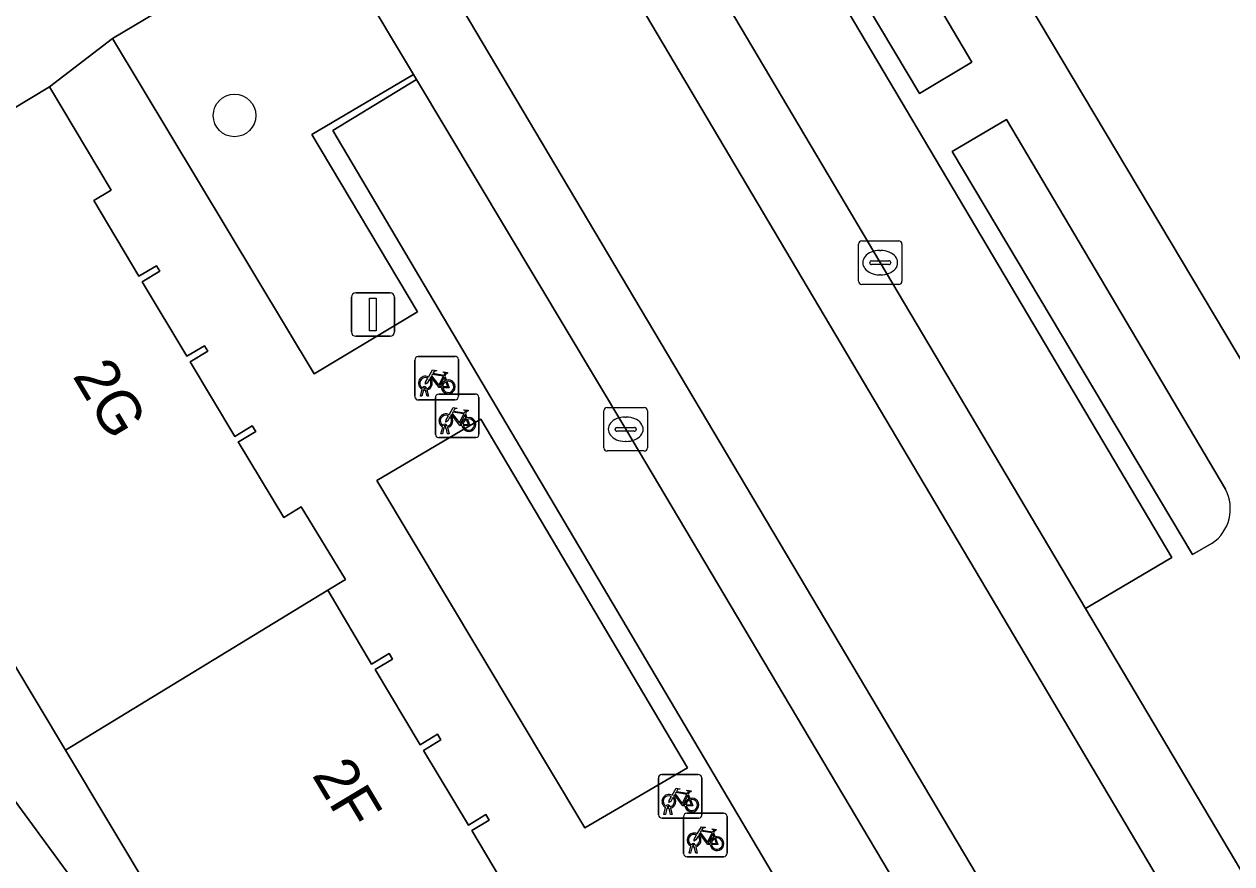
# Model space of a CAD drawing. Extents: x 161771 to 163125, y 382475 to 383179.
# Drawn here: x 162268.84 to 162296.6, y 382963.72 to 382983 of the extents above; entities that cross this region are included whole.
import ezdxf

# ---------------------------------------------------------------- set-up
doc = ezdxf.new("R2010")
doc.units = 0
for name, color, linetype in [('IMGEO_Boom', 7, 'Continuous'), ('IMGEO_Erf', 7, 'Continuous'), ('IMGEO_Fietsenrek', 7, 'Continuous'), ('IMGEO_Groenvoorziening', 7, 'Continuous'), ('IMGEO_Kolk', 7, 'Continuous'), ('IMGEO_Lichtmast', 7, 'Continuous'), ('IMGEO_Pand', 7, 'Continuous'), ('IMGEO_Pand_nummerreeks', 7, 'Continuous'), ('IMGEO_Parkeervlak_open', 7, 'Continuous'), ('IMGEO_Rijbaan_lokaal_gesloten', 7, 'Continuous'), ('IMGEO_Voetpad_open', 7, 'Continuous')]:
    doc.layers.add(name, color=color, linetype=linetype)

msp = doc.modelspace()

# ---------------------------------------------------------------- linework, layer by layer
at = {"layer": 'IMGEO_Boom'}
msp.add_circle((162273.674, 382980.906), 0.489, dxfattribs=at)
at = {"layer": 'IMGEO_Erf'}
for points in [[(162282.694, 382998.745), (162285.645, 382993.994), (162299.205, 382971.267), (162304.602, 382962.221), (162323.715, 382930.187), (162324.058, 382929.531), (162333.904, 382911.866), (162340.209, 382901.345), (162341.191, 382899.707), (162342.707, 382897.177), (162347.841, 382889.118), (162350.419, 382884.987), (162352.762, 382884.507), (162396.81, 382874.496)], [(162268.421, 382951.383), (162270.456, 382952.602), (162269.146, 382954.749), (162271.777, 382956.299), (162273.056, 382954.151), (162275.032, 382955.334), (162271.446, 382961.323), (162267.802, 382966.277)]]:
    msp.add_lwpolyline(points, dxfattribs=at)
at = {"layer": 'IMGEO_Fietsenrek'}
for p, q in [((162277.82, 382974.447), (162277.82, 382975.288)), ((162277.82, 382975.288), (162277.82, 382974.447)), ((162277.895, 382975.372), (162278.736, 382975.372)), ((162278.736, 382975.372), (162277.895, 382975.372)), ((162278.82, 382975.297), (162278.82, 382974.456)), ((162278.82, 382974.456), (162278.82, 382975.297)), ((162278.507, 382974.921), (162278.543, 382974.826)), ((162277.947, 382974.456), (162277.986, 382974.616)), ((162277.981, 382974.456), (162277.947, 382974.456)), ((162278.016, 382974.604), (162277.981, 382974.456)), ((162278.058, 382974.628), (162278.057, 382974.632)), ((162278.099, 382974.456), (162278.065, 382974.598)), ((162278.089, 382974.639), (162278.09, 382974.632)), ((162278.097, 382974.602), (162278.132, 382974.456)), ((162278.132, 382974.456), (162278.099, 382974.456)), ((162278.367, 382974.506), (162279.208, 382974.506)), ((162279.208, 382974.506), (162278.367, 382974.506)), ((162279.292, 382974.431), (162279.292, 382973.59)), ((162279.292, 382973.59), (162279.292, 382974.431)), ((162278.745, 382974.372), (162277.904, 382974.372)), ((162277.904, 382974.372), (162278.745, 382974.372)), ((162278.292, 382973.581), (162278.292, 382974.422)), ((162278.292, 382974.422), (162278.292, 382973.581)), ((162278.979, 382974.055), (162279.015, 382973.96)), ((162278.419, 382973.59), (162278.458, 382973.75)), ((162278.488, 382973.738), (162278.453, 382973.59)), ((162278.53, 382973.762), (162278.529, 382973.766)), ((162278.571, 382973.59), (162278.537, 382973.732)), ((162278.561, 382973.773), (162278.562, 382973.766)), ((162278.569, 382973.736), (162278.604, 382973.59)), ((162279.217, 382973.506), (162278.376, 382973.506)), ((162278.376, 382973.506), (162279.217, 382973.506)), ((162278.453, 382973.59), (162278.419, 382973.59)), ((162278.604, 382973.59), (162278.571, 382973.59)), ((162283.417, 382964.842), (162283.417, 382965.683)), ((162283.417, 382965.683), (162283.417, 382964.842)), ((162283.492, 382965.767), (162284.333, 382965.767)), ((162284.333, 382965.767), (162283.492, 382965.767)), ((162284.417, 382965.692), (162284.417, 382964.851)), ((162284.417, 382964.851), (162284.417, 382965.692)), ((162284.104, 382965.316), (162284.14, 382965.221)), ((162283.544, 382964.851), (162283.583, 382965.011)), ((162283.613, 382964.999), (162283.578, 382964.851)), ((162283.655, 382965.023), (162283.654, 382965.027)), ((162283.696, 382964.851), (162283.662, 382964.993)), ((162283.686, 382965.034), (162283.687, 382965.027)), ((162283.694, 382964.997), (162283.729, 382964.851)), ((162284.342, 382964.767), (162283.501, 382964.767)), ((162283.501, 382964.767), (162284.342, 382964.767)), ((162283.578, 382964.851), (162283.544, 382964.851)), ((162283.729, 382964.851), (162283.696, 382964.851)), ((162283.996, 382963.956), (162283.996, 382964.797)), ((162283.996, 382964.797), (162283.996, 382963.956)), ((162284.071, 382964.881), (162284.912, 382964.881)), ((162284.912, 382964.881), (162284.071, 382964.881)), ((162284.996, 382964.806), (162284.996, 382963.965)), ((162284.996, 382963.965), (162284.996, 382964.806)), ((162284.683, 382964.43), (162284.719, 382964.335)), ((162284.123, 382963.965), (162284.162, 382964.125)), ((162284.157, 382963.965), (162284.123, 382963.965)), ((162284.192, 382964.113), (162284.157, 382963.965)), ((162284.234, 382964.137), (162284.233, 382964.141)), ((162284.275, 382963.965), (162284.241, 382964.107)), ((162284.265, 382964.148), (162284.266, 382964.141)), ((162284.273, 382964.111), (162284.308, 382963.965)), ((162284.308, 382963.965), (162284.275, 382963.965)), ((162284.921, 382963.881), (162284.08, 382963.881)), ((162284.08, 382963.881), (162284.921, 382963.881))]:
    msp.add_line(p, q, dxfattribs=at)
for points in [[(162278.133, 382974.898), (162278.228, 382975.062), (162278.314, 382975.048), (162278.316, 382975.039), (162278.26, 382975.028), (162278.233, 382974.983), (162278.489, 382974.942)], [(162278.489, 382974.942), (162278.514, 382974.991), (162278.508, 382974.995), (162278.485, 382974.999), (162278.473, 382975.006), (162278.472, 382975.009), (162278.474, 382975.014), (162278.569, 382974.999), (162278.571, 382974.989), (162278.561, 382974.976), (162278.549, 382974.97), (162278.535, 382974.976), (162278.507, 382974.921)], [(162278.154, 382974.846), (162278.102, 382974.756), (162278.062, 382974.731), (162278.063, 382974.778), (162278.118, 382974.872)], [(162278.429, 382974.654), (162278.379, 382974.654), (162278.188, 382974.905), (162278.169, 382974.873)], [(162278.476, 382974.917), (162278.219, 382974.958), (162278.202, 382974.929), (162278.369, 382974.709), (162278.476, 382974.917)], [(162278.524, 382974.819), (162278.494, 382974.896), (162278.385, 382974.678), (162278.428, 382974.678)], [(162278.458, 382974.678), (162278.578, 382974.677), (162278.534, 382974.791)], [(162278.554, 382974.798), (162278.609, 382974.653), (162278.459, 382974.653)], [(162278.605, 382974.032), (162278.7, 382974.196), (162278.786, 382974.182), (162278.788, 382974.173), (162278.732, 382974.162), (162278.705, 382974.117), (162278.961, 382974.076)], [(162278.626, 382973.98), (162278.574, 382973.89), (162278.534, 382973.865), (162278.535, 382973.912), (162278.59, 382974.006)], [(162278.901, 382973.788), (162278.851, 382973.788), (162278.66, 382974.039), (162278.641, 382974.007)], [(162278.948, 382974.051), (162278.691, 382974.092), (162278.674, 382974.063), (162278.841, 382973.843), (162278.948, 382974.051)], [(162278.996, 382973.953), (162278.966, 382974.03), (162278.857, 382973.812), (162278.9, 382973.812)], [(162278.93, 382973.812), (162279.05, 382973.811), (162279.006, 382973.925)], [(162279.026, 382973.932), (162279.081, 382973.787), (162278.931, 382973.787)], [(162278.961, 382974.076), (162278.986, 382974.125), (162278.98, 382974.129), (162278.957, 382974.133), (162278.945, 382974.14), (162278.944, 382974.143), (162278.946, 382974.148), (162279.041, 382974.133), (162279.043, 382974.123), (162279.033, 382974.11), (162279.021, 382974.104), (162279.007, 382974.11), (162278.979, 382974.055)], [(162283.73, 382965.293), (162283.825, 382965.457), (162283.911, 382965.443), (162283.913, 382965.434), (162283.857, 382965.423), (162283.83, 382965.378), (162284.086, 382965.337)], [(162284.026, 382965.049), (162283.976, 382965.049), (162283.785, 382965.3), (162283.766, 382965.268)], [(162284.073, 382965.312), (162283.816, 382965.353), (162283.799, 382965.324), (162283.966, 382965.104), (162284.073, 382965.312)], [(162284.121, 382965.214), (162284.091, 382965.291), (162283.982, 382965.073), (162284.025, 382965.073)], [(162284.086, 382965.337), (162284.111, 382965.386), (162284.105, 382965.39), (162284.082, 382965.394), (162284.07, 382965.401), (162284.069, 382965.404), (162284.071, 382965.409), (162284.166, 382965.394), (162284.168, 382965.384), (162284.158, 382965.371), (162284.146, 382965.365), (162284.132, 382965.371), (162284.104, 382965.316)], [(162283.751, 382965.241), (162283.699, 382965.151), (162283.659, 382965.126), (162283.66, 382965.173), (162283.715, 382965.267)], [(162284.055, 382965.073), (162284.175, 382965.072), (162284.131, 382965.186)], [(162284.151, 382965.193), (162284.206, 382965.048), (162284.056, 382965.048)], [(162284.309, 382964.407), (162284.404, 382964.571), (162284.49, 382964.557), (162284.492, 382964.548), (162284.436, 382964.537), (162284.409, 382964.492), (162284.665, 382964.451)], [(162284.652, 382964.426), (162284.395, 382964.467), (162284.378, 382964.438), (162284.545, 382964.218), (162284.652, 382964.426)], [(162284.665, 382964.451), (162284.69, 382964.5), (162284.684, 382964.504), (162284.661, 382964.508), (162284.649, 382964.515), (162284.648, 382964.518), (162284.65, 382964.523), (162284.745, 382964.508), (162284.747, 382964.498), (162284.737, 382964.485), (162284.725, 382964.479), (162284.711, 382964.485), (162284.683, 382964.43)], [(162284.33, 382964.355), (162284.278, 382964.265), (162284.238, 382964.24), (162284.239, 382964.287), (162284.294, 382964.381)], [(162284.605, 382964.163), (162284.555, 382964.163), (162284.364, 382964.414), (162284.345, 382964.382)], [(162284.7, 382964.328), (162284.67, 382964.405), (162284.561, 382964.187), (162284.604, 382964.187)], [(162284.634, 382964.187), (162284.754, 382964.186), (162284.71, 382964.3)], [(162284.73, 382964.307), (162284.785, 382964.162), (162284.635, 382964.162)]]:
    msp.add_lwpolyline(points, dxfattribs=at)
for centre, radius, start, end in [((162277.898, 382975.294), 0.0779, 92.4484, 184.2845), ((162277.898, 382975.294), 0.0779, 92.4484, 184.2845), ((162278.742, 382975.294), 0.0779, 2.4484, 94.2845), ((162278.742, 382975.294), 0.0779, 2.4484, 94.2845), ((162278.06, 382974.757), 0.159, 62.6766, 242.1369), ((162278.06, 382974.757), 0.129, 63.3192, 238.903), ((162278.06, 382974.757), 0.129, 283.6043, 43.4302), ((162278.06, 382974.757), 0.159, 283.5766, 46.6042), ((162278.587, 382974.673), 0.159, 113.3408, 178.3217), ((162278.587, 382974.673), 0.159, 187.0065, 105.7708), ((162278.587, 382974.673), 0.129, 113.923, 177.9556), ((162278.587, 382974.673), 0.129, 188.6715, 104.5883), ((162277.898, 382974.45), 0.0779, 182.4484, 274.2845), ((162277.898, 382974.45), 0.0779, 182.4484, 274.2845), ((162278.04, 382974.628), 0.0499, 12.8025, 158.6934), ((162278.06, 382974.757), 0.159, 253.9967, 271.7867), ((162278.04, 382974.628), 0.0174, 12.8025, 163.4502), ((162278.06, 382974.757), 0.129, 253.415, 269.0204), ((162278.37, 382974.428), 0.0779, 92.4484, 184.2845), ((162278.37, 382974.428), 0.0779, 92.4484, 184.2845), ((162278.742, 382974.45), 0.0779, 272.4484, 4.2845), ((162278.742, 382974.45), 0.0779, 272.4484, 4.2845), ((162279.214, 382974.428), 0.0779, 2.4484, 94.2845), ((162279.214, 382974.428), 0.0779, 2.4484, 94.2845), ((162278.532, 382973.891), 0.159, 62.6766, 242.1369), ((162278.532, 382973.891), 0.129, 63.3192, 238.903), ((162278.532, 382973.891), 0.129, 283.6043, 43.4302), ((162278.532, 382973.891), 0.159, 283.5766, 46.6042), ((162279.059, 382973.807), 0.159, 113.3408, 178.3217), ((162279.059, 382973.807), 0.159, 187.0065, 105.7708), ((162279.059, 382973.807), 0.129, 113.923, 177.9556), ((162279.059, 382973.807), 0.129, 188.6715, 104.5883), ((162278.512, 382973.762), 0.0499, 12.8025, 158.6934), ((162278.532, 382973.891), 0.159, 253.9967, 271.7867), ((162278.512, 382973.762), 0.0174, 12.8025, 163.4502), ((162278.532, 382973.891), 0.129, 253.415, 269.0204), ((162278.37, 382973.584), 0.0779, 182.4484, 274.2845), ((162278.37, 382973.584), 0.0779, 182.4484, 274.2845), ((162279.214, 382973.584), 0.0779, 272.4484, 4.2845), ((162279.214, 382973.584), 0.0779, 272.4484, 4.2845), ((162283.495, 382965.689), 0.0779, 92.4484, 184.2845), ((162283.495, 382965.689), 0.0779, 92.4484, 184.2845), ((162284.339, 382965.689), 0.0779, 2.4484, 94.2845), ((162284.339, 382965.689), 0.0779, 2.4484, 94.2845), ((162283.657, 382965.152), 0.159, 62.6766, 242.1369), ((162283.657, 382965.152), 0.129, 63.3192, 238.903), ((162283.637, 382965.023), 0.0499, 12.8025, 158.6934), ((162283.657, 382965.152), 0.159, 253.9967, 271.7867), ((162283.637, 382965.023), 0.0174, 12.8025, 163.4502), ((162283.657, 382965.152), 0.129, 253.415, 269.0204), ((162283.657, 382965.152), 0.129, 283.6043, 43.4302), ((162283.657, 382965.152), 0.159, 283.5766, 46.6042), ((162284.184, 382965.068), 0.159, 113.3408, 178.3217), ((162284.184, 382965.068), 0.159, 187.0065, 105.7708), ((162284.184, 382965.068), 0.129, 113.923, 177.9556), ((162284.184, 382965.068), 0.129, 188.6715, 104.5883), ((162283.495, 382964.845), 0.0779, 182.4484, 274.2845), ((162283.495, 382964.845), 0.0779, 182.4484, 274.2845), ((162284.074, 382964.803), 0.0779, 92.4484, 184.2845), ((162284.074, 382964.803), 0.0779, 92.4484, 184.2845), ((162284.339, 382964.845), 0.0779, 272.4484, 4.2845), ((162284.339, 382964.845), 0.0779, 272.4484, 4.2845), ((162284.918, 382964.803), 0.0779, 2.4484, 94.2845), ((162284.918, 382964.803), 0.0779, 2.4484, 94.2845), ((162284.236, 382964.266), 0.159, 62.6766, 242.1369), ((162284.236, 382964.266), 0.129, 63.3192, 238.903), ((162284.216, 382964.137), 0.0499, 12.8025, 158.6934), ((162284.236, 382964.266), 0.129, 283.6043, 43.4302), ((162284.236, 382964.266), 0.159, 283.5766, 46.6042), ((162284.763, 382964.182), 0.159, 113.3408, 178.3217), ((162284.763, 382964.182), 0.159, 187.0065, 105.7708), ((162284.763, 382964.182), 0.129, 113.923, 177.9556), ((162284.763, 382964.182), 0.129, 188.6715, 104.5883), ((162284.074, 382963.959), 0.0779, 182.4484, 274.2845), ((162284.074, 382963.959), 0.0779, 182.4484, 274.2845), ((162284.236, 382964.266), 0.159, 253.9967, 271.7867), ((162284.216, 382964.137), 0.0174, 12.8025, 163.4502), ((162284.236, 382964.266), 0.129, 253.415, 269.0204), ((162284.918, 382963.959), 0.0779, 272.4484, 4.2845), ((162284.918, 382963.959), 0.0779, 272.4484, 4.2845)]:
    msp.add_arc(centre, radius, start, end, dxfattribs=at)
at = {"layer": 'IMGEO_Groenvoorziening'}
for points in [[(162290.621, 382982.128), (162285.025, 382991.586), (162283.802, 382990.821), (162289.417, 382981.412)], [(162275.454, 382980.469), (162277.79, 382981.843), (162276.49, 382984.014), (162275.586, 382985.523), (162274.701, 382984.978), (162273.286, 382984.111), (162270.868, 382982.674), (162275.503, 382974.974), (162277.879, 382976.394)], [(162279.333, 382973.927), (162276.948, 382972.522), (162281.729, 382964.546), (162284.088, 382965.924)]]:
    msp.add_lwpolyline(points, close=True, dxfattribs=at)
msp.add_lwpolyline([(162296.447, 382972.32), (162291.419, 382980.813), (162290.167, 382980.077), (162295.692, 382970.824), (162296.14, 382971.079)], dxfattribs=at)
msp.add_arc((162295.609, 382971.869), 0.952, 303.9056, 28.3046, dxfattribs=at)
at = {"layer": 'IMGEO_Kolk'}
for p, q in [((162288.013, 382977.099), (162288.013, 382977.951)), ((162288.088, 382978.025), (162288.94, 382978.025)), ((162288.501, 382977.805), (162288.526, 382977.805)), ((162289.014, 382977.951), (162289.014, 382977.099)), ((162288.272, 382977.519), (162288.272, 382977.531)), ((162288.315, 382977.568), (162288.713, 382977.568)), ((162288.756, 382977.531), (162288.756, 382977.519)), ((162288.71, 382977.482), (162288.312, 382977.482)), ((162288.524, 382977.245), (162288.499, 382977.245)), ((162288.94, 382977.025), (162288.088, 382977.025)), ((162282.239, 382974.199), (162283.091, 382974.199)), ((162282.164, 382973.273), (162282.164, 382974.125)), ((162282.652, 382973.979), (162282.677, 382973.979)), ((162283.165, 382974.125), (162283.165, 382973.273)), ((162282.423, 382973.693), (162282.423, 382973.705)), ((162282.861, 382973.656), (162282.463, 382973.656)), ((162282.466, 382973.742), (162282.864, 382973.742)), ((162282.907, 382973.705), (162282.907, 382973.693)), ((162282.675, 382973.419), (162282.65, 382973.419)), ((162283.091, 382973.199), (162282.239, 382973.199))]:
    msp.add_line(p, q, dxfattribs=at)
for points in [[(162288.013, 382977.099), (162288.013, 382977.951)], [(162288.088, 382978.025), (162288.94, 382978.025)], [(162289.014, 382977.951), (162289.014, 382977.099)], [(162288.94, 382977.025), (162288.088, 382977.025)], [(162282.239, 382974.199), (162283.091, 382974.199)], [(162282.164, 382973.273), (162282.164, 382974.125)], [(162283.165, 382974.125), (162283.165, 382973.273)], [(162283.091, 382973.199), (162282.239, 382973.199)]]:
    msp.add_lwpolyline(points, dxfattribs=at)
for centre, radius, start, end in [((162288.09, 382977.949), 0.0765, 91.552, 178.448), ((162288.09, 382977.949), 0.0765, 91.552, 178.448), ((162288.938, 382977.949), 0.0765, 1.552, 88.448), ((162288.938, 382977.949), 0.0765, 1.552, 88.448), ((162288.312, 382977.528), 0.0403, 85.8775, 175.7526), ((162288.309, 382977.518), 0.0366, 178.938, 274.7102), ((162288.713, 382977.525), 0.043, 264.8664, 352.4533), ((162288.717, 382977.53), 0.0386, 1.7309, 96.639), ((162288.09, 382977.101), 0.0765, 181.552, 268.448), ((162288.09, 382977.101), 0.0765, 181.552, 268.448), ((162288.938, 382977.101), 0.0765, 271.552, 358.448), ((162288.938, 382977.101), 0.0765, 271.552, 358.448), ((162282.241, 382974.123), 0.0765, 91.552, 178.448), ((162282.241, 382974.123), 0.0765, 91.552, 178.448), ((162283.089, 382974.123), 0.0765, 1.552, 88.448), ((162283.089, 382974.123), 0.0765, 1.552, 88.448), ((162282.463, 382973.702), 0.0403, 85.8775, 175.7526), ((162282.46, 382973.692), 0.0366, 178.938, 274.7102), ((162282.864, 382973.699), 0.043, 264.8664, 352.4533), ((162282.868, 382973.704), 0.0386, 1.7309, 96.639), ((162282.241, 382973.275), 0.0765, 181.552, 268.448), ((162282.241, 382973.275), 0.0765, 181.552, 268.448), ((162283.089, 382973.275), 0.0765, 271.552, 358.448), ((162283.089, 382973.275), 0.0765, 271.552, 358.448)]:
    msp.add_arc(centre, radius, start, end, dxfattribs=at)
for centre, major_axis, ratio, start_param, end_param in [((162288.5, 382977.525), (-0.387, 0.002), 0.722429, 4.712389, 7.853982), ((162288.525, 382977.525), (-0.39, 0.002), 0.717154, 1.570796, 4.712389), ((162282.651, 382973.699), (-0.387, 0.002), 0.722429, 4.712389, 7.853982), ((162282.676, 382973.699), (-0.39, 0.002), 0.717154, 1.570796, 4.712389)]:
    msp.add_ellipse(centre, major_axis=major_axis, ratio=ratio, start_param=start_param, end_param=end_param, dxfattribs=at)
at = {"layer": 'IMGEO_Lichtmast'}
for p, q in [((162276.36, 382975.933), (162276.36, 382976.733)), ((162276.36, 382976.733), (162276.36, 382975.933)), ((162276.46, 382976.833), (162277.25, 382976.833)), ((162277.25, 382976.833), (162276.46, 382976.833)), ((162277.35, 382976.733), (162277.35, 382975.933)), ((162277.35, 382975.933), (162277.35, 382976.733)), ((162277.25, 382975.833), (162276.46, 382975.833)), ((162276.46, 382975.833), (162277.25, 382975.833))]:
    msp.add_line(p, q, dxfattribs=at)
msp.add_lwpolyline([(162276.78, 382976.708), (162276.93, 382976.708), (162276.93, 382975.958), (162276.78, 382975.958), (162276.78, 382976.708)], dxfattribs=at)
for centre, start, end in [((162276.46, 382976.733), 90, 180), ((162276.46, 382976.733), 90, 180), ((162277.25, 382976.733), 0, 90), ((162277.25, 382976.733), 360, 90), ((162276.46, 382975.933), 180, 270), ((162276.46, 382975.933), 180, 270), ((162277.25, 382975.933), 270, 0), ((162277.25, 382975.933), 270, 0)]:
    msp.add_arc(centre, 0.1, start, end, dxfattribs=at)
at = {"layer": 'IMGEO_Pand'}
msp.add_lwpolyline([(162267.921, 382969.44), (162269.788, 382966.328), (162275.819, 382970.003), (162276.221, 382970.248), (162275.205, 382971.916), (162274.804, 382971.672), (162273.757, 382973.406), (162273.778, 382973.418), (162274.16, 382973.648), (162274.082, 382973.776), (162273.68, 382973.534), (162272.658, 382975.247), (162273.06, 382975.49), (162272.983, 382975.618), (162272.58, 382975.376), (162271.554, 382977.084), (162271.956, 382977.326), (162271.879, 382977.454), (162271.476, 382977.212), (162270.437, 382978.949), (162270.84, 382979.19), (162269.424, 382981.561), (162268.532, 382981.029)], dxfattribs=at)
msp.add_lwpolyline([(162279.125, 382964.48), (162279.528, 382964.723), (162279.451, 382964.851), (162279.048, 382964.609), (162278.015, 382966.323), (162278.418, 382966.565), (162278.341, 382966.694), (162277.938, 382966.452), (162276.903, 382968.177), (162277.306, 382968.419), (162277.229, 382968.548), (162276.826, 382968.306), (162275.819, 382970.003), (162269.788, 382966.328), (162274.816, 382957.948), (162281.277, 382961.824), (162280.566, 382962.992), (162280.164, 382962.748)], close=True, dxfattribs=at)
at = {"layer": 'IMGEO_Parkeervlak_open'}
for points in [[(162281.441, 382989.446), (162288.514, 382977.525), (162293.232, 382969.581), (162295.219, 382970.753), (162283.412, 382990.65)], [(162282.665, 382973.699), (162277.858, 382981.729), (162275.933, 382980.558), (162288.228, 382959.799), (162289.367, 382960.479), (162290.225, 382960.992)]]:
    msp.add_lwpolyline(points, close=True, dxfattribs=at)
at = {"layer": 'IMGEO_Rijbaan_lokaal_gesloten'}
for points in [[(162252.687, 383027.32), (162258.27, 383017.942), (162277.114, 382986.385), (162314.204, 382923.986), (162330.304, 382896.843), (162338.934, 382882.25), (162339.793, 382880.803)], [(162266.739, 383000.473), (162269.326, 382996.118), (162269.9, 382995.16), (162270.458, 382994.092), (162275.586, 382985.523), (162276.49, 382984.014), (162277.79, 382981.843), (162277.858, 382981.729), (162282.665, 382973.699), (162290.225, 382960.992), (162290.303, 382960.86), (162291.574, 382958.707), (162292.472, 382957.195), (162295.546, 382952.022), (162297.385, 382948.927)], [(162341.807, 382884.166), (162340.693, 382886.098), (162333.368, 382898.598), (162322.883, 382916.238), (162309.554, 382938.696), (162306.687, 382943.516), (162275.079, 382996.8)], [(162275.079, 382996.8), (162306.687, 382943.516), (162309.554, 382938.696), (162322.883, 382916.238), (162333.368, 382898.598), (162340.693, 382886.098), (162341.807, 382884.166)], [(162344.002, 382884.116), (162343.193, 382885.422), (162339.727, 382891.336), (162335.002, 382899.266), (162326.603, 382913.414), (162324.516, 382916.948), (162318.235, 382927.528), (162317.64, 382928.532), (162316.912, 382929.741), (162308.432, 382943.993), (162300.77, 382956.887), (162300.224, 382957.807), (162293.232, 382969.581), (162288.514, 382977.525), (162281.441, 382989.446), (162278.279, 382994.741), (162277.713, 382995.702)], [(162339.793, 382880.803), (162338.934, 382882.25), (162330.304, 382896.843), (162314.204, 382923.986), (162277.114, 382986.385)]]:
    msp.add_lwpolyline(points, dxfattribs=at)
at = {"layer": 'IMGEO_Voetpad_open'}
for points in [[(162298.198, 382970.688), (162299.205, 382971.267), (162285.645, 382993.994), (162282.694, 382998.745), (162282.561, 382998.663), (162282.621, 382998.564), (162281.332, 382997.822), (162277.713, 382995.702), (162278.279, 382994.741), (162281.441, 382989.446), (162283.412, 382990.65), (162295.219, 382970.753), (162293.232, 382969.581), (162300.224, 382957.807), (162302.215, 382959.014), (162320.137, 382928.801), (162318.235, 382927.528), (162324.516, 382916.948), (162326.472, 382918.127), (162341.708, 382892.457), (162339.727, 382891.336), (162343.193, 382885.422), (162344.002, 382884.116)], [(162268.532, 382981.029), (162269.424, 382981.561), (162270.868, 382982.674), (162273.286, 382984.111), (162274.701, 382984.978), (162269.561, 382993.554), (162270.458, 382994.092), (162269.9, 382995.16), (162269.326, 382996.118), (162265.135, 382993.636)], [(162288.228, 382959.799), (162275.933, 382980.558), (162277.858, 382981.729), (162277.79, 382981.843), (162275.454, 382980.469), (162277.879, 382976.394), (162275.503, 382974.974), (162270.868, 382982.674), (162269.424, 382981.561), (162270.84, 382979.19), (162270.437, 382978.949), (162271.476, 382977.212), (162271.879, 382977.454), (162271.956, 382977.326), (162271.554, 382977.084), (162272.58, 382975.376), (162272.983, 382975.618), (162273.06, 382975.49), (162272.658, 382975.247), (162273.68, 382973.534), (162274.082, 382973.776), (162274.16, 382973.648), (162273.778, 382973.418), (162273.757, 382973.406), (162274.804, 382971.672), (162275.205, 382971.916), (162276.221, 382970.248), (162275.819, 382970.003), (162276.826, 382968.306), (162277.229, 382968.548), (162277.306, 382968.419), (162276.903, 382968.177), (162277.938, 382966.452), (162278.341, 382966.694), (162278.418, 382966.565), (162278.015, 382966.323), (162279.048, 382964.609), (162279.451, 382964.851), (162279.528, 382964.723), (162279.125, 382964.48), (162280.164, 382962.748)], [(162296.14, 382971.079), (162295.692, 382970.824), (162290.167, 382980.077), (162291.419, 382980.813), (162296.447, 382972.32)], [(162287.028, 382952.578), (162286.479, 382953.508), (162286.338, 382953.424), (162279.843, 382949.568), (162275.076, 382957.514), (162274.816, 382957.948), (162269.788, 382966.328), (162267.921, 382969.44)], [(162267.802, 382966.277), (162271.446, 382961.323), (162275.032, 382955.334), (162273.056, 382954.151), (162270.456, 382952.602), (162268.421, 382951.383)]]:
    msp.add_lwpolyline(points, dxfattribs=at)
for points in [[(162289.417, 382981.412), (162283.802, 382990.821), (162285.025, 382991.586), (162290.621, 382982.128)], [(162281.729, 382964.546), (162276.948, 382972.522), (162279.333, 382973.927), (162284.088, 382965.924)]]:
    msp.add_lwpolyline(points, close=True, dxfattribs=at)
msp.add_arc((162295.609, 382971.869), 0.952, 303.9056, 28.3046, dxfattribs=at)

# ---------------------------------------------------------------- texts
at = {"layer": 'IMGEO_Pand_nummerreeks'}
for s, rotation, p in [('2G', 300.7963, (162269.938, 382974.925)), ('2F', 300.8765, (162275.44, 382965.758))]:
    msp.add_text(s, height=1, rotation=rotation, dxfattribs=at).set_placement(p)

doc.saveas('drawing.dxf')
